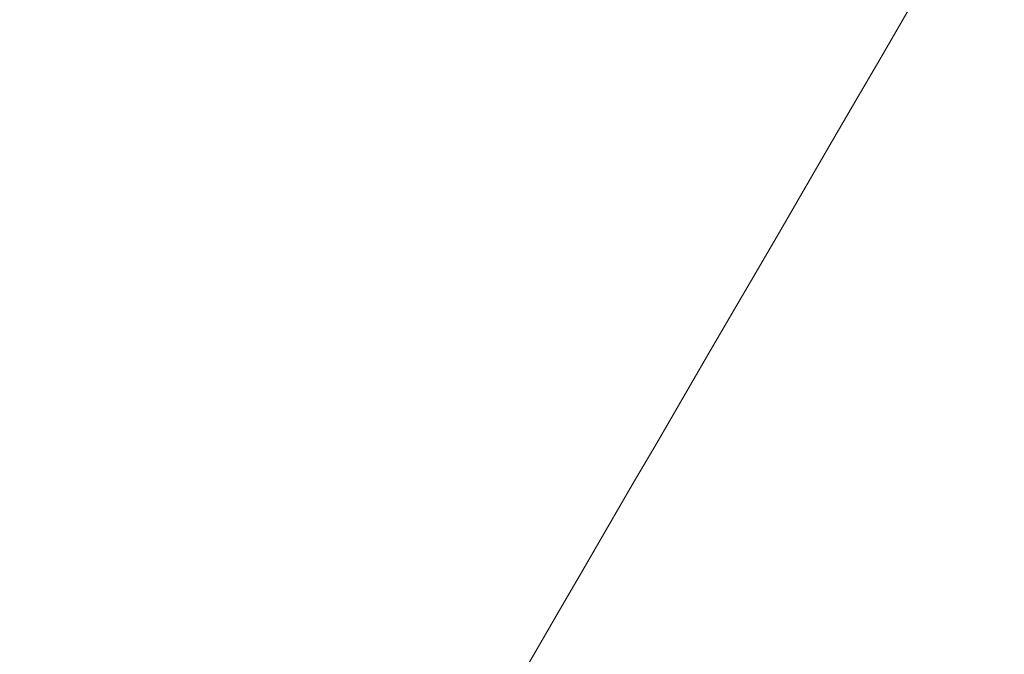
# Model space of a CAD drawing. Header units: inches. Extents: x 1 to 109, y 1 to 85.
# Tile 807 of 1056: x 88.486294 to 88.487062, y 24.496464 to 24.496959. Entities that reach past the tile are written whole.
import ezdxf

# ---------------------------------------------------------------- set-up
doc = ezdxf.new("R2010")
doc.units = ezdxf.units.IN
doc.header["$MEASUREMENT"] = 0

msp = doc.modelspace()

# ---------------------------------------------------------------- linework, layer by layer
at = {"color": 7, "linetype": 'Continuous', "lineweight": 15, "ltscale": 5}
for points, knots in [([(88.48629444, 24.48403983), (88.4865058, 24.48399967), (88.48687625, 24.48392929), (88.48738424, 24.48409452), (88.48782896, 24.4843927), (88.48825579, 24.48486225), (88.48865132, 24.48548988), (88.48901058, 24.48626277), (88.48933321, 24.48717312), (88.489622, 24.48823858), (88.48986473, 24.48942379), (88.49005992, 24.49070434), (88.49020941, 24.4920692), (88.49031531, 24.49355091), (88.49037273, 24.49510084), (88.49038363, 24.49669297), (88.49035101, 24.49831869), (88.49027387, 24.50001168), (88.49015348, 24.5017325), (88.48999328, 24.50345871), (88.48979574, 24.50518555), (88.48955896, 24.50693047), (88.48928572, 24.50867187), (88.48897994, 24.5103901), (88.48864311, 24.51208176), (88.48827569, 24.51374448), (88.48789401, 24.51530893), (88.48750616, 24.51676176), (88.48711653, 24.51810203), (88.4867127, 24.51938652), (88.48643443, 24.52017972), (88.48629444, 24.52057874)], [0, 0, 0, 0, 0.047744, 0.083678, 0.119866, 0.15687, 0.194162, 0.229379, 0.264854, 0.301165, 0.337774, 0.371568, 0.405611, 0.440449, 0.475566, 0.508195, 0.541055, 0.574642, 0.608478, 0.640891, 0.673522, 0.706831, 0.740369, 0.773577, 0.807002, 0.8411, 0.875426, 0.906349, 0.937273, 0.968445, 1, 1, 1, 1]), ([(88.49629896, 24.51300453), (88.49465365, 24.51016795), (88.49136467, 24.50449758), (88.48807092, 24.4988304), (88.48642486, 24.49599822)], [0, 0, 0, 0, 0.500247, 1, 1, 1, 1])]:
    msp.add_open_spline(points, degree=3, knots=knots, dxfattribs=at)

doc.saveas('drawing.dxf')
